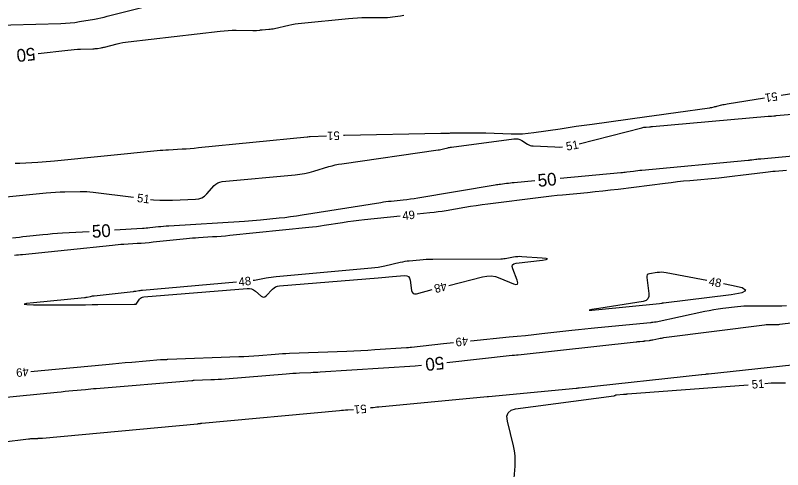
# Model space of a CAD drawing. Extents: x 2384780 to 2405861, y 547869 to 573706.
# Drawn here: x 2396311.9 to 2396492.9, y 552516.8 to 552623.9 of the extents above; entities that cross this region are included whole.
import ezdxf

# ---------------------------------------------------------------- set-up
doc = ezdxf.new("R2010")
doc.units = 0
doc.layers.add('Old_Level_60', color=7, linetype='Continuous')
doc.layers.add('Old_Level_61', color=7, linetype='Continuous')

msp = doc.modelspace()

# ---------------------------------------------------------------- linework, layer by layer
at = {"layer": 'Old_Level_60'}
for points in [[(2396304.82125, 552621.556), (2396322.577, 552622.0305), (2396323.68125, 552622.08), (2396324.7815, 552622.1695), (2396325.87775, 552622.29925), (2396326.97, 552622.46875), (2396330.53125, 552623.0885), (2396331.29275, 552623.2285), (2396332.05125, 552623.38375), (2396332.80625, 552623.55375), (2396333.55825, 552623.73875), (2396343.28025, 552626.23125)], [(2396515.4495, 552608.69875), (2396492.5885, 552605.04275)], [(2396488.63875, 552604.411), (2396479.826, 552603.00175), (2396479.49775, 552602.946), (2396479.171, 552602.88425), (2396478.8455, 552602.81625), (2396478.52125, 552602.74225), (2396477.33025, 552602.4585), (2396477.17025, 552602.4205), (2396477.0105, 552602.3825), (2396476.8505, 552602.34425), (2396476.6905, 552602.30625), (2396476.16825, 552602.18175), (2396476.056, 552602.1565), (2396475.94325, 552602.13375), (2396475.83, 552602.114), (2396475.7165, 552602.097), (2396467.746, 552600.9955), (2396466.03825, 552600.75925), (2396464.3305, 552600.52225), (2396462.62275, 552600.285), (2396460.915, 552600.047), (2396447.99625, 552598.24425), (2396446.097, 552597.97725), (2396444.1985, 552597.7065), (2396442.30025, 552597.43175), (2396440.40275, 552597.15325), (2396434.205, 552596.23725), (2396432.87525, 552596.07125), (2396431.542, 552595.96575), (2396430.2055, 552595.921), (2396428.8655, 552595.937), (2396422.9005, 552596.14225), (2396421.8755, 552596.17175), (2396420.85025, 552596.18925), (2396419.825, 552596.19475), (2396418.79975, 552596.18875), (2396414.4445, 552596.13725), (2396414.2295, 552596.13375), (2396414.0145, 552596.12825), (2396413.7995, 552596.12075), (2396413.5845, 552596.11125), (2396412.88275, 552596.07675), (2396412.73225, 552596.07), (2396412.582, 552596.06425), (2396412.4315, 552596.05975), (2396412.28075, 552596.0565), (2396389.505, 552595.641), (2396389.2875, 552595.636)], [(2396444.886, 552593.68675), (2396459.72, 552597.449), (2396459.96775, 552597.5065), (2396460.21725, 552597.55375), (2396460.4685, 552597.59075), (2396460.7215, 552597.6175), (2396461.55075, 552597.68825), (2396461.7285, 552597.70325), (2396461.90625, 552597.71875), (2396462.084, 552597.734), (2396462.2615, 552597.74975), (2396489.5455, 552600.143), (2396489.7305, 552600.15925), (2396489.9155, 552600.17525), (2396490.10075, 552600.19125), (2396490.28575, 552600.207), (2396490.89025, 552600.2585), (2396491.02, 552600.2695), (2396491.1495, 552600.28075), (2396491.279, 552600.292), (2396491.4085, 552600.30325), (2396499.00375, 552600.96925)], [(2396385.2905, 552595.486), (2396381.4625, 552595.2875), (2396381.3875, 552595.28375), (2396381.3125, 552595.27975), (2396381.23725, 552595.276), (2396381.16225, 552595.272), (2396380.917, 552595.25925), (2396380.8645, 552595.25625), (2396380.812, 552595.2525), (2396380.7595, 552595.24825), (2396380.707, 552595.2435), (2396355.0585, 552592.6825), (2396354.09275, 552592.59125), (2396353.12625, 552592.5105), (2396352.159, 552592.44025), (2396351.191, 552592.38025), (2396348.02725, 552592.20125), (2396347.3495, 552592.15925), (2396346.6725, 552592.10975), (2396345.996, 552592.053), (2396345.32, 552591.98875), (2396321.1085, 552589.55675), (2396320.13125, 552589.46475), (2396319.15275, 552589.3845), (2396318.17375, 552589.3165), (2396317.1935, 552589.2605), (2396312.93125, 552589.04325), (2396312.77425, 552589.03525), (2396312.6175, 552589.02725), (2396312.4605, 552589.01925), (2396312.30375, 552589.01125), (2396311.79125, 552588.98525)], [(2396343.72, 552580.56725), (2396344.4725, 552580.4875), (2396345.96575, 552580.392), (2396347.462, 552580.359), (2396348.96075, 552580.38825), (2396354.36225, 552580.60675), (2396355.1285, 552580.70925), (2396355.829, 552580.9525), (2396356.46325, 552581.3365), (2396357.03125, 552581.86075), (2396358.77925, 552583.80375), (2396359.17675, 552584.1745), (2396359.62, 552584.4545), (2396360.109, 552584.64325), (2396360.64375, 552584.741), (2396377.88275, 552586.3565), (2396379.0025, 552586.4895), (2396380.1115, 552586.67775), (2396381.20975, 552586.921), (2396382.29725, 552587.2195), (2396385.832, 552588.285), (2396386.59275, 552588.49875), (2396387.35975, 552588.6835), (2396388.13325, 552588.839), (2396388.91325, 552588.96575), (2396411.6755, 552592.2235), (2396411.9855, 552592.27175), (2396412.29375, 552592.32825), (2396412.6005, 552592.3925), (2396412.90575, 552592.46475), (2396413.90025, 552592.71375), (2396414.114, 552592.764), (2396414.32875, 552592.80825), (2396414.54475, 552592.84625), (2396414.762, 552592.87825), (2396429.5245, 552594.836), (2396430.0105, 552594.86), (2396430.47825, 552594.8015), (2396430.928, 552594.65975), (2396431.3595, 552594.43525), (2396432.74, 552593.56675), (2396433.0425, 552593.40175), (2396433.35825, 552593.27925), (2396433.6875, 552593.199), (2396434.02975, 552593.16125), (2396439.20825, 552592.915), (2396440.31375, 552592.903), (2396440.9635, 552592.94425)], [(2396493.835, 552587.41), (2396491.1905, 552587.1625), (2396490.624, 552587.10725), (2396490.058, 552587.04725), (2396489.49275, 552586.983), (2396488.92775, 552586.91425), (2396482.96675, 552586.16375), (2396481.68875, 552586.008), (2396480.40975, 552585.8625), (2396479.1295, 552585.7275), (2396477.84825, 552585.6025), (2396471.02925, 552584.9655), (2396469.5685, 552584.823), (2396468.10925, 552584.66875), (2396466.65125, 552584.50225), (2396465.19475, 552584.324), (2396454.14675, 552582.9255), (2396452.33675, 552582.704), (2396450.52525, 552582.49775), (2396448.71225, 552582.30625), (2396446.89725, 552582.13), (2396440.96625, 552581.57875), (2396439.69575, 552581.45525), (2396438.42675, 552581.32075), (2396437.15875, 552581.17575), (2396435.892, 552581.02), (2396423.36325, 552579.425), (2396422.00325, 552579.24525), (2396420.64525, 552579.05225), (2396419.28925, 552578.84575), (2396417.935, 552578.62625), (2396413.51475, 552577.8875), (2396412.56675, 552577.73625), (2396411.6165, 552577.6), (2396410.66425, 552577.478), (2396409.71025, 552577.37075), (2396406.65325, 552577.05075)], [(2396308.03375, 552581.03925), (2396319.139, 552582.0885), (2396320.23925, 552582.1825), (2396321.34075, 552582.2565), (2396322.44325, 552582.311), (2396323.547, 552582.3455), (2396327.1545, 552582.426), (2396327.92675, 552582.429), (2396328.6975, 552582.40325), (2396329.46675, 552582.34875), (2396330.23475, 552582.26575), (2396339.75, 552581.05625)], [(2396402.675, 552576.634), (2396394.26275, 552575.75325), (2396392.9505, 552575.60675), (2396391.64025, 552575.4425), (2396390.3325, 552575.26075), (2396389.02725, 552575.061), (2396384.767, 552574.3795), (2396383.853, 552574.24025), (2396382.9375, 552574.11425), (2396382.02025, 552574.0015), (2396381.10125, 552573.90225), (2396362.46275, 552572.0245), (2396361.44725, 552571.92725), (2396360.4305, 552571.84), (2396359.41325, 552571.76275), (2396358.395, 552571.6955), (2396355.06775, 552571.49225), (2396354.35525, 552571.445), (2396353.643, 552571.39025), (2396352.93175, 552571.32775), (2396352.22075, 552571.25775), (2396344.383, 552570.44525), (2396343.43075, 552570.35175), (2396342.4775, 552570.2685), (2396341.5235, 552570.1955), (2396340.5685, 552570.13275), (2396337.44775, 552569.94475), (2396336.7795, 552569.901), (2396336.1115, 552569.84975), (2396335.44425, 552569.7915), (2396334.77775, 552569.72575), (2396313.57525, 552567.523), (2396313.08575, 552567.47225), (2396312.5965, 552567.42175), (2396312.107, 552567.37175), (2396311.6175, 552567.322)], [(2396414.12975, 552560.2775), (2396422.10025, 552562.313), (2396423.1375, 552562.49425), (2396424.1625, 552562.5055), (2396425.17525, 552562.34625), (2396426.1755, 552562.017), (2396429.42275, 552560.66275), (2396429.998, 552560.49675), (2396430.332, 552560.5795), (2396430.42475, 552560.911), (2396430.27625, 552561.491), (2396429.23225, 552564.22425), (2396429.1145, 552564.74575), (2396429.208, 552565.139), (2396429.5135, 552565.40425), (2396430.03025, 552565.541), (2396436.23325, 552566.266), (2396437.163, 552566.40325), (2396437.471, 552566.52575), (2396437.15725, 552566.633), (2396436.22225, 552566.725), (2396431.40025, 552567.05225), (2396430.905, 552567.07), (2396430.4115, 552567.056), (2396429.92, 552567.01), (2396429.4305, 552566.932), (2396427.8345, 552566.62575), (2396427.49175, 552566.568), (2396427.1475, 552566.52625), (2396426.8015, 552566.5005), (2396426.45425, 552566.4905), (2396410.37225, 552566.405), (2396409.60675, 552566.3925), (2396408.84225, 552566.3635), (2396408.0785, 552566.3175), (2396407.3155, 552566.255), (2396404.8245, 552566.0235), (2396404.292, 552565.96475), (2396403.76275, 552565.8885), (2396403.236, 552565.79425), (2396402.71225, 552565.68225), (2396399.06025, 552564.836), (2396398.2755, 552564.66825), (2396397.48625, 552564.528), (2396396.69275, 552564.415), (2396395.89475, 552564.32925), (2396373.37775, 552562.30225), (2396372.7825, 552562.24125), (2396372.1895, 552562.16575), (2396371.59825, 552562.0755), (2396371.00925, 552561.9705), (2396369.088, 552561.604), (2396368.67575, 552561.5305), (2396368.262, 552561.4675), (2396368.0045, 552561.435)], [(2396475.0595, 552561.4105), (2396465.4765, 552563.2525), (2396464.935, 552563.333), (2396464.39275, 552563.3665), (2396463.84975, 552563.353), (2396463.30575, 552563.2925), (2396461.52725, 552563.018), (2396461.20025, 552562.91875), (2396460.982, 552562.73875), (2396460.872, 552562.478), (2396460.8705, 552562.1365), (2396461.38975, 552558.38075), (2396461.38675, 552557.6605), (2396461.1555, 552557.1095), (2396460.69575, 552556.728), (2396460.0075, 552556.5155), (2396449.551, 552554.85075), (2396447.8725, 552554.5665), (2396447.319, 552554.42725), (2396447.88975, 552554.43275), (2396449.5855, 552554.58325)], [(2396316.17475, 552555.71825), (2396326.43725, 552555.678), (2396326.92475, 552555.67875), (2396327.41175, 552555.6845), (2396327.899, 552555.69575), (2396328.386, 552555.71225), (2396329.97675, 552555.77425), (2396330.31775, 552555.786), (2396330.65875, 552555.795), (2396330.99975, 552555.8005), (2396331.341, 552555.80325), (2396339.9185, 552555.833), (2396339.96625, 552555.833), (2396340.014, 552555.8325), (2396340.0615, 552555.8315), (2396340.10925, 552555.83), (2396340.265, 552555.82475), (2396340.29675, 552555.82725), (2396340.32475, 552555.83675), (2396340.3495, 552555.85325), (2396340.3705, 552555.877), (2396341.19125, 552557.02675), (2396341.38275, 552557.2455), (2396341.606, 552557.40875), (2396341.8605, 552557.5165), (2396342.1465, 552557.569), (2396366.57275, 552559.57075), (2396367.109, 552559.565), (2396367.612, 552559.457), (2396368.0815, 552559.24675), (2396368.5175, 552558.93425), (2396369.887, 552557.7465), (2396370.1775, 552557.55875), (2396370.46175, 552557.50475), (2396370.74, 552557.5845), (2396371.012, 552557.798), (2396372.5545, 552559.40525), (2396372.90325, 552559.7115), (2396373.288, 552559.94125), (2396373.7095, 552560.09475), (2396374.167, 552560.172), (2396397.4675, 552562.0795), (2396398.32225, 552562.1495), (2396399.177, 552562.2195), (2396400.03175, 552562.2895), (2396400.8865, 552562.3595), (2396403.67875, 552562.588), (2396404.21225, 552562.5565), (2396404.61575, 552562.364), (2396404.88925, 552562.0105), (2396405.033, 552561.49575), (2396405.3505, 552559.098), (2396405.473, 552558.66425), (2396405.70375, 552558.39125), (2396406.04325, 552558.27875), (2396406.49125, 552558.32675), (2396410.25425, 552559.28775)], [(2396364.02125, 552561.071), (2396341.89, 552559.112), (2396341.66975, 552559.09025), (2396341.45, 552559.06425), (2396341.231, 552559.03425), (2396341.01225, 552558.99975), (2396340.299, 552558.88), (2396340.14625, 552558.8555), (2396339.99275, 552558.83325), (2396339.83925, 552558.813), (2396339.6855, 552558.795), (2396330.42675, 552557.78), (2396330.2015, 552557.75175), (2396329.9775, 552557.71675), (2396329.7545, 552557.67475), (2396329.53275, 552557.62575), (2396328.81025, 552557.45475), (2396328.65525, 552557.42075), (2396328.499, 552557.392), (2396328.342, 552557.3685), (2396328.18425, 552557.35025), (2396316.15375, 552556.16625), (2396314.5135, 552555.97675), (2396313.97025, 552555.839), (2396314.524, 552555.75275), (2396316.17475, 552555.71825)], [(2396449.5855, 552554.58325), (2396463.84525, 552555.99075), (2396463.85175, 552555.9915), (2396463.85825, 552555.99225), (2396463.86475, 552555.993), (2396463.87125, 552555.99375), (2396463.8925, 552555.99625), (2396463.89725, 552555.997), (2396463.90175, 552555.9975), (2396463.90625, 552555.9985), (2396463.91075, 552555.99925), (2396464.38725, 552556.1015), (2396464.4895, 552556.12225), (2396464.59225, 552556.14075), (2396464.69525, 552556.15675), (2396464.79875, 552556.17075), (2396480.7835, 552558.1465), (2396483.357, 552558.5985), (2396484.227, 552559.1075), (2396483.393, 552559.6735), (2396480.8555, 552560.2965), (2396478.9875, 552560.6555)], [(2396419.23925, 552547.2195), (2396419.32825, 552547.2285), (2396428.377, 552548.118), (2396430.31575, 552548.31125), (2396432.254, 552548.50925), (2396434.19175, 552548.7125), (2396436.129, 552548.92075), (2396443.22525, 552549.693), (2396444.746, 552549.8565), (2396446.26725, 552550.01625), (2396447.789, 552550.17225), (2396449.311, 552550.3245), (2396461.78125, 552551.5555), (2396461.91175, 552551.56875), (2396462.04225, 552551.58275), (2396462.1725, 552551.59775), (2396462.30275, 552551.61325), (2396462.728, 552551.6655), (2396462.819, 552551.67775), (2396462.90975, 552551.692), (2396463, 552551.708), (2396463.09, 552551.72625), (2396474.5745, 552554.18575), (2396475.628, 552554.3995), (2396476.68525, 552554.5895), (2396477.74675, 552554.7565), (2396478.812, 552554.9), (2396482.29825, 552555.331), (2396483.046, 552555.41075), (2396483.79525, 552555.46525), (2396484.54575, 552555.49425), (2396485.29775, 552555.49825), (2396490.53425, 552555.43775), (2396491.6555, 552555.4435), (2396492.7745, 552555.48675), (2396493.89125, 552555.56725)], [(2396315.52575, 552540.005), (2396316.3105, 552540.08125), (2396317.1385, 552540.1605), (2396317.96675, 552540.23875), (2396333.22425, 552541.67075), (2396334.7505, 552541.812), (2396336.27725, 552541.9495), (2396337.8045, 552542.083), (2396339.33175, 552542.21275), (2396346.113, 552542.78), (2396346.28675, 552542.7935), (2396346.46075, 552542.805), (2396346.635, 552542.8145), (2396346.809, 552542.822), (2396347.3785, 552542.843), (2396347.5005, 552542.8475), (2396347.6225, 552542.852), (2396347.7445, 552542.8565), (2396347.8665, 552542.86125), (2396364.58475, 552543.4815), (2396365.77325, 552543.5325), (2396366.961, 552543.5975), (2396368.14775, 552543.67625), (2396369.33375, 552543.769), (2396373.20675, 552544.09475), (2396374.037, 552544.15975), (2396374.86775, 552544.21525), (2396375.699, 552544.26125), (2396376.531, 552544.29775), (2396390.06975, 552544.81425), (2396391.726, 552544.883), (2396393.3815, 552544.962), (2396395.0365, 552545.05175), (2396396.691, 552545.15225), (2396404.16875, 552545.62975), (2396404.28975, 552545.638), (2396404.4105, 552545.64725), (2396404.53125, 552545.6575), (2396404.652, 552545.669), (2396405.046, 552545.7075), (2396405.1305, 552545.716), (2396405.215, 552545.7245), (2396405.29925, 552545.73325), (2396405.38375, 552545.7425), (2396412.89025, 552546.561), (2396414.49925, 552546.73425), (2396415.26, 552546.81425)], [(2396495.08875, 552541.509), (2396475.429, 552539.38375), (2396475.251, 552539.364), (2396475.07275, 552539.34275), (2396474.895, 552539.32025), (2396474.71725, 552539.2965), (2396473.90775, 552539.18575), (2396473.898, 552539.1845), (2396473.888, 552539.183), (2396473.87825, 552539.18175), (2396473.8685, 552539.1805), (2396473.83675, 552539.176), (2396473.82975, 552539.17525), (2396473.823, 552539.17425), (2396473.81625, 552539.1735), (2396473.80925, 552539.17275), (2396444.91475, 552536.0695), (2396444.84275, 552536.06175), (2396444.77075, 552536.05375), (2396444.699, 552536.0455), (2396444.627, 552536.03725), (2396444.392, 552536.01), (2396444.34175, 552536.00425), (2396444.29125, 552535.99875), (2396444.24075, 552535.9935), (2396444.1905, 552535.9885), (2396423.55075, 552534.03575), (2396423.51975, 552534.03275), (2396423.48875, 552534.0295), (2396423.45775, 552534.02625), (2396423.42675, 552534.02275), (2396423.32575, 552534.011), (2396423.304, 552534.0085), (2396423.2825, 552534.00625), (2396423.26075, 552534.004), (2396423.239, 552534.00175), (2396397.672, 552531.587), (2396397.20575, 552531.5415), (2396396.73975, 552531.4935), (2396396.274, 552531.44275), (2396395.8085, 552531.3895), (2396395.6075, 552531.36575)], [(2396429.3585, 552512.041), (2396429.78275, 552517.69475), (2396429.8265, 552518.90225), (2396429.77575, 552520.10225), (2396429.63025, 552521.29425), (2396429.3905, 552522.47875), (2396427.9735, 552528.30575), (2396427.867, 552529.41975), (2396428.15475, 552530.2645), (2396428.83675, 552530.83975), (2396429.91325, 552531.14575), (2396453.1115, 552534.26475), (2396453.17675, 552534.27675), (2396453.2395, 552534.29525), (2396453.29975, 552534.3205), (2396453.358, 552534.35175), (2396453.54425, 552534.46525), (2396453.58525, 552534.487), (2396453.6275, 552534.5035), (2396453.67175, 552534.515), (2396453.7175, 552534.52125), (2396455.362, 552534.6525), (2396455.45725, 552534.6595), (2396455.5525, 552534.66475), (2396455.64775, 552534.6685), (2396455.74325, 552534.67075), (2396456.055, 552534.676), (2396456.12175, 552534.6775), (2396456.1885, 552534.68), (2396456.25525, 552534.68375), (2396456.322, 552534.68825), (2396484.7755, 552536.86125)], [(2396488.76375, 552537.16575), (2396490.23625, 552537.27825), (2396490.69825, 552537.309), (2396491.161, 552537.33025), (2396491.62375, 552537.3425), (2396492.087, 552537.34575), (2396493.60075, 552537.34075)], [(2396391.62675, 552530.98275), (2396390.29175, 552530.8785), (2396389.80825, 552530.83975), (2396389.32475, 552530.7995), (2396388.84125, 552530.7575), (2396388.35825, 552530.71375), (2396355.877, 552527.71325), (2396355.834, 552527.7095), (2396355.79075, 552527.70575), (2396355.74775, 552527.702), (2396355.7045, 552527.6985), (2396355.56375, 552527.6875), (2396355.5335, 552527.685), (2396355.5035, 552527.682), (2396355.47325, 552527.67875), (2396355.44325, 552527.675), (2396355.12075, 552527.633), (2396355.05175, 552527.6245), (2396354.9825, 552527.61625), (2396354.91325, 552527.609), (2396354.844, 552527.60225), (2396318.24025, 552524.2045), (2396318.1775, 552524.1995), (2396318.11475, 552524.19675), (2396318.052, 552524.196), (2396317.98925, 552524.19725), (2396317.784, 552524.2045), (2396317.74, 552524.20525), (2396317.69625, 552524.2045), (2396317.65225, 552524.20225), (2396317.6085, 552524.1985), (2396317.1765, 552524.15325), (2396317.08375, 552524.1445), (2396316.991, 552524.13725), (2396316.89825, 552524.132), (2396316.80525, 552524.128), (2396315.828, 552524.09725), (2396315.619, 552524.08825), (2396315.41, 552524.07425), (2396315.20175, 552524.0555), (2396314.9935, 552524.03175), (2396308.60525, 552523.22675)]]:
    msp.add_lwpolyline(points, dxfattribs=at)
at = {"layer": 'Old_Level_61'}
for points in [[(2396317.21575, 552614.97825), (2396324.2735, 552615.778), (2396325.014, 552615.85375), (2396325.7555, 552615.91375), (2396326.498, 552615.9575), (2396327.24175, 552615.9855), (2396330.166, 552616.0635), (2396330.44025, 552616.07575), (2396330.7135, 552616.098), (2396330.98575, 552616.13025), (2396331.257, 552616.1725), (2396332.14175, 552616.32625), (2396332.331, 552616.36125), (2396332.51925, 552616.39975), (2396332.70675, 552616.442), (2396332.89375, 552616.488), (2396335.89175, 552617.2565), (2396336.53625, 552617.41025), (2396337.185, 552617.54175), (2396337.83775, 552617.65125), (2396338.4945, 552617.7385), (2396360.165, 552620.24525), (2396361.10475, 552620.338), (2396362.04625, 552620.399), (2396362.98925, 552620.428), (2396363.93375, 552620.42525), (2396367.897, 552620.34725), (2396368.12075, 552620.347), (2396368.34425, 552620.3545), (2396368.56725, 552620.37025), (2396368.78975, 552620.39375), (2396369.516, 552620.48425), (2396369.67175, 552620.50275), (2396369.82775, 552620.5195), (2396369.98375, 552620.5345), (2396370.14, 552620.548), (2396371.681, 552620.67225), (2396372.01025, 552620.70475), (2396372.33775, 552620.74925), (2396372.6635, 552620.8055), (2396372.98725, 552620.874), (2396376.39675, 552621.658), (2396377.12925, 552621.814), (2396377.86575, 552621.94625), (2396378.606, 552622.0545), (2396379.35025, 552622.13875), (2396390.46075, 552623.21725), (2396391.5265, 552623.30775), (2396392.5935, 552623.372), (2396393.6615, 552623.41025), (2396394.731, 552623.42225), (2396398.576, 552623.419), (2396399.1495, 552623.429), (2396399.72175, 552623.46), (2396400.29225, 552623.512), (2396400.86125, 552623.58525), (2396402.7175, 552623.858), (2396403.11425, 552623.92175), (2396403.50875, 552623.99625)], [(2396497.84525, 552591.01825), (2396487.776, 552590.0755), (2396487.48025, 552590.0465), (2396487.18475, 552590.01525), (2396486.8895, 552589.98175), (2396486.5945, 552589.94575), (2396485.6315, 552589.8245), (2396485.425, 552589.79925), (2396485.21825, 552589.77575), (2396485.0115, 552589.754), (2396484.80425, 552589.73375), (2396459.708, 552587.3895), (2396459.217, 552587.34175), (2396458.72675, 552587.28975), (2396458.23675, 552587.23375), (2396457.74725, 552587.174), (2396456.14875, 552586.9715), (2396455.806, 552586.92975), (2396455.463, 552586.8905), (2396455.11975, 552586.85425), (2396454.77625, 552586.821), (2396440.46275, 552585.4905)], [(2396434.4885, 552584.935), (2396429.5665, 552584.4775), (2396429.121, 552584.43425), (2396428.67575, 552584.387), (2396428.231, 552584.33625), (2396427.78675, 552584.2815), (2396426.336, 552584.09675), (2396426.02525, 552584.05575), (2396425.715, 552584.01175), (2396425.40525, 552583.9645), (2396425.096, 552583.91425), (2396406.87825, 552580.86925), (2396406.0115, 552580.731), (2396405.143, 552580.60625), (2396404.2725, 552580.495), (2396403.4005, 552580.397), (2396400.5485, 552580.09825), (2396399.93775, 552580.03), (2396399.32825, 552579.95375), (2396398.72, 552579.869), (2396398.1125, 552579.77625), (2396379.5235, 552576.80325), (2396378.17775, 552576.598), (2396376.8295, 552576.4125), (2396375.47875, 552576.2465), (2396374.1255, 552576.10025), (2396369.70075, 552575.6545), (2396368.752, 552575.5635), (2396367.80275, 552575.482), (2396366.85275, 552575.41), (2396365.90175, 552575.34725), (2396348.08175, 552574.2585), (2396347.462, 552574.2175), (2396346.84275, 552574.16975), (2396346.224, 552574.1155), (2396345.606, 552574.05475), (2396343.5875, 552573.8455), (2396343.15475, 552573.803), (2396342.72175, 552573.76525), (2396342.28825, 552573.732), (2396341.8545, 552573.7035), (2396335.256, 552573.306)], [(2396329.26675, 552572.94525), (2396323.0155, 552572.56875), (2396321.837, 552572.4915), (2396320.6595, 552572.40125), (2396319.483, 552572.29825), (2396318.3075, 552572.18275), (2396314.4695, 552571.78375), (2396313.647, 552571.69875), (2396312.8245, 552571.614), (2396312.002, 552571.52975), (2396311.17925, 552571.44625)], [(2396413.69875, 552542.12775), (2396429.14125, 552543.81175), (2396429.27675, 552543.8265), (2396429.412, 552543.8405), (2396429.5475, 552543.8545), (2396429.683, 552543.868), (2396430.1255, 552543.9115), (2396430.2205, 552543.921), (2396430.31525, 552543.9305), (2396430.41, 552543.9405), (2396430.50475, 552543.95075), (2396458.34575, 552546.9805), (2396458.5625, 552547.00375), (2396458.7795, 552547.0265), (2396458.9965, 552547.04875), (2396459.2135, 552547.0705), (2396459.92275, 552547.1405), (2396460.07475, 552547.156), (2396460.2265, 552547.17225), (2396460.37825, 552547.1895), (2396460.52975, 552547.20775), (2396461.50225, 552547.32725), (2396461.71025, 552547.355), (2396461.9175, 552547.3875), (2396462.124, 552547.4245), (2396462.32975, 552547.46625), (2396463.725, 552547.765), (2396464.0245, 552547.826), (2396464.325, 552547.8805), (2396464.62675, 552547.9285), (2396464.9295, 552547.97025), (2396488.678, 552550.9925), (2396489.0355, 552551.03175), (2396489.39375, 552551.0585), (2396489.75275, 552551.073), (2396490.1125, 552551.075), (2396491.2885, 552551.06125), (2396491.5405, 552551.06275), (2396491.79175, 552551.07225), (2396492.0425, 552551.0905), (2396492.293, 552551.117), (2396513.00225, 552553.66275)], [(2396308.046, 552533.786), (2396321.74575, 552535.13925), (2396322.65975, 552535.229), (2396323.574, 552535.3175), (2396324.48825, 552535.405), (2396325.4025, 552535.4915), (2396328.3895, 552535.77175), (2396329.02975, 552535.831), (2396329.67, 552535.88875), (2396330.3105, 552535.94475), (2396330.951, 552535.999), (2396353.53625, 552537.888), (2396353.5875, 552537.892), (2396353.639, 552537.89525), (2396353.6905, 552537.89825), (2396353.742, 552537.9005), (2396353.91025, 552537.90675), (2396353.9465, 552537.908), (2396353.9825, 552537.90925), (2396354.0185, 552537.91075), (2396354.0545, 552537.912), (2396358.007, 552538.05875), (2396358.8535, 552538.095), (2396359.69975, 552538.14125), (2396360.545, 552538.1975), (2396361.39, 552538.2635), (2396375.73575, 552539.46975), (2396376.53525, 552539.53225), (2396377.335, 552539.58575), (2396378.1355, 552539.63), (2396378.9365, 552539.66525), (2396381.55425, 552539.765), (2396382.115, 552539.78825), (2396382.67575, 552539.815), (2396383.236, 552539.8455), (2396383.79625, 552539.8795), (2396406.20175, 552541.31075), (2396406.20475, 552541.311), (2396406.20775, 552541.31125), (2396406.21075, 552541.3115), (2396406.21375, 552541.31175), (2396406.22375, 552541.31275), (2396406.22575, 552541.313), (2396406.228, 552541.313), (2396406.23, 552541.31325), (2396406.23225, 552541.3135), (2396407.73425, 552541.47725)]]:
    msp.add_lwpolyline(points, dxfattribs=at)

# ---------------------------------------------------------------- texts
at = {"layer": 'Old_Level_60'}
for s, rotation, p in [('51', 189.0862194, (2396491.57525, 552605.8935)), ('51', 182.1496194, (2396388.38375, 552596.61975)), ('51', 10.7195389, (2396442.014, 552592.025)), ('51', 352.9781389, (2396340.4865, 552579.95025)), ('49', 5.9778139, (2396403.29625, 552575.69375)), ('48', 5.2197111, (2396364.60675, 552560.11475)), ('48', 349.1193194, (2396475.358, 552560.33475)), ('48', 194.3259917, (2396413.4015, 552561.12375)), ('49', 185.8170611, (2396418.62075, 552548.165)), ('49', 185.6328667, (2396314.9105, 552540.9495)), ('51', 4.3669833, (2396485.71525, 552535.93)), ('51', 185.49845, (2396394.65375, 552532.23725))]:
    msp.add_text(s, height=2, rotation=rotation, dxfattribs=at).set_placement(p)
at = {"layer": 'Old_Level_61'}
for rotation, p in [(186.4642306, (2396316.41275, 552616.397)), (5.3110194, (2396435.2625, 552583.5005)), (3.4468472, (2396329.99375, 552571.4865)), (186.2235333, (2396412.902, 552543.54975))]:
    msp.add_text('50', height=3, rotation=rotation, dxfattribs=at).set_placement(p)

doc.saveas('drawing.dxf')
